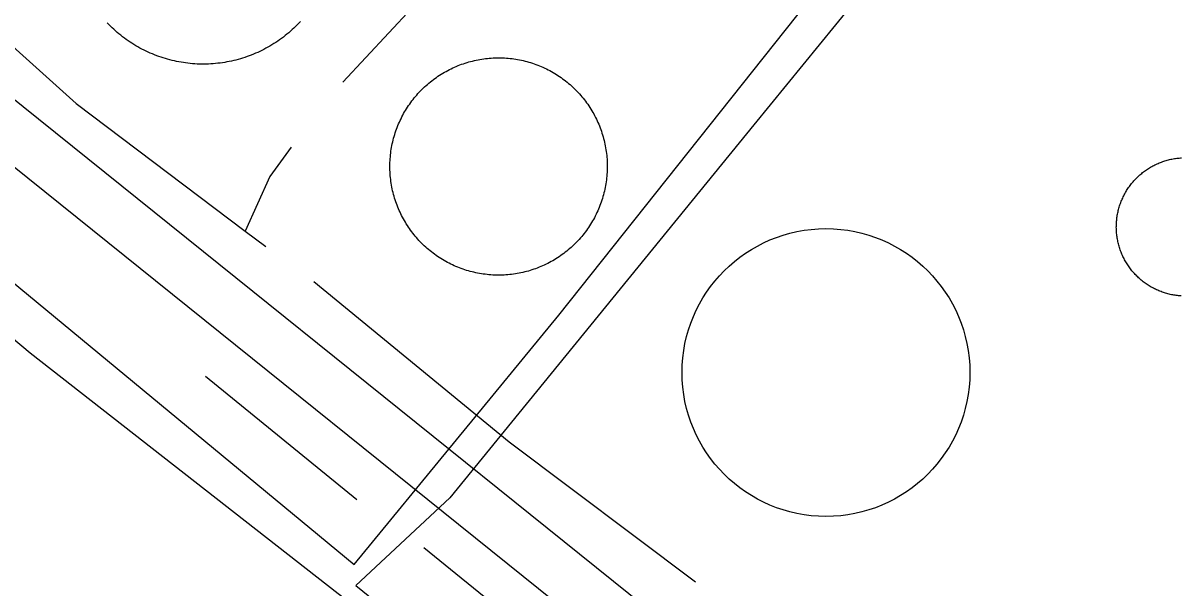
# Model space of a CAD drawing. Extents: x 3297753 to 3335611, y 652252 to 677623.
# Drawn here: x 3312663 to 3313323, y 659422 to 659744 of the extents above; entities that cross this region are included whole.
import ezdxf

# ---------------------------------------------------------------- set-up
doc = ezdxf.new("R2010")
doc.units = 0
for name, color, linetype in [('V-DOMW-TANK', 7, 'Continuous'), ('V-ROAD-CNTR', 7, 'Continuous'), ('V-TOPO-SHOR', 7, 'Continuous'), ('V-UTIL-LINE', 7, 'Continuous')]:
    doc.layers.add(name, color=color, linetype=linetype)

msp = doc.modelspace()

# ---------------------------------------------------------------- linework, layer by layer
at = {"layer": 'V-DOMW-TANK'}
for points in [[(3312821.05, 659745.22), (3312820.15, 659744.27), (3312819.23, 659743.32), (3312818.3, 659742.39), (3312817.36, 659741.48), (3312816.39, 659740.59), (3312815.42, 659739.71), (3312814.42, 659738.85), (3312813.41, 659738.01), (3312812.39, 659737.18), (3312811.35, 659736.38), (3312810.3, 659735.59), (3312809.24, 659734.82), (3312808.16, 659734.07), (3312807.07, 659733.33), (3312805.97, 659732.62), (3312804.85, 659731.93), (3312803.72, 659731.25), (3312802.58, 659730.6), (3312801.43, 659729.96), (3312800.27, 659729.35), (3312799.1, 659728.75), (3312797.92, 659728.18), (3312796.73, 659727.63), (3312795.52, 659727.09), (3312794.31, 659726.58), (3312793.09, 659726.09), (3312791.87, 659725.63), (3312790.63, 659725.18), (3312789.39, 659724.75), (3312788.14, 659724.35), (3312786.88, 659723.97), (3312785.62, 659723.61), (3312784.35, 659723.27), (3312783.07, 659722.96), (3312781.79, 659722.66), (3312780.5, 659722.4), (3312779.21, 659722.14), (3312777.92, 659721.92), (3312776.62, 659721.71), (3312775.32, 659721.54), (3312774.01, 659721.38), (3312772.71, 659721.24), (3312771.4, 659721.13), (3312770.09, 659721.04), (3312768.77, 659720.97), (3312767.46, 659720.93), (3312766.15, 659720.91), (3312764.83, 659720.91), (3312763.52, 659720.94), (3312762.21, 659720.99), (3312760.9, 659721.06), (3312759.58, 659721.15), (3312758.27, 659721.27), (3312756.97, 659721.41), (3312755.66, 659721.57), (3312754.36, 659721.76), (3312753.07, 659721.97), (3312751.77, 659722.2), (3312750.48, 659722.45), (3312749.2, 659722.73), (3312747.92, 659723.03), (3312746.65, 659723.35), (3312745.38, 659723.69), (3312744.11, 659724.05), (3312742.86, 659724.44), (3312741.61, 659724.85), (3312740.37, 659725.28), (3312739.13, 659725.73), (3312737.91, 659726.2), (3312736.69, 659726.7), (3312735.48, 659727.22), (3312734.28, 659727.75), (3312733.09, 659728.31), (3312731.91, 659728.89), (3312730.74, 659729.49), (3312729.58, 659730.1), (3312728.44, 659730.74), (3312727.3, 659731.4), (3312726.18, 659732.08), (3312725.06, 659732.78), (3312723.96, 659733.5), (3312722.87, 659734.24), (3312721.8, 659734.99), (3312720.73, 659735.77), (3312719.69, 659736.56), (3312718.66, 659737.37), (3312717.64, 659738.2), (3312716.63, 659739.05), (3312715.64, 659739.91), (3312714.67, 659740.79), (3312713.71, 659741.69), (3312712.76, 659742.6), (3312711.83, 659743.54), (3312710.93, 659744.48)], [(3312911.95, 659720.44), (3312912.96, 659720.82), (3312913.98, 659721.18), (3312915.01, 659721.52), (3312916.04, 659721.84), (3312917.08, 659722.15), (3312918.12, 659722.44), (3312919.17, 659722.7), (3312920.22, 659722.95), (3312921.27, 659723.19), (3312922.33, 659723.4), (3312923.4, 659723.59), (3312924.46, 659723.77), (3312925.54, 659723.93), (3312926.61, 659724.07), (3312927.68, 659724.19), (3312928.76, 659724.29), (3312929.84, 659724.37), (3312930.91, 659724.44), (3312932, 659724.48), (3312933.08, 659724.51), (3312934.16, 659724.52), (3312935.24, 659724.5), (3312936.32, 659724.47), (3312937.4, 659724.42), (3312938.48, 659724.36), (3312939.56, 659724.27), (3312940.63, 659724.16), (3312941.71, 659724.04), (3312942.78, 659723.9), (3312943.85, 659723.73), (3312944.91, 659723.55), (3312945.98, 659723.35), (3312947.03, 659723.14), (3312948.09, 659722.9), (3312949.14, 659722.65), (3312950.19, 659722.37), (3312951.23, 659722.08), (3312952.26, 659721.78), (3312953.29, 659721.45), (3312954.32, 659721.1), (3312955.34, 659720.74), (3312956.35, 659720.36), (3312957.35, 659719.96), (3312958.35, 659719.55), (3312959.34, 659719.11), (3312960.33, 659718.66), (3312961.3, 659718.2), (3312962.27, 659717.71), (3312963.23, 659717.21), (3312964.18, 659716.69), (3312965.12, 659716.16), (3312966.04, 659715.61), (3312966.97, 659715.04), (3312967.88, 659714.46), (3312968.78, 659713.86), (3312969.67, 659713.25), (3312970.55, 659712.62), (3312971.42, 659711.97), (3312972.27, 659711.31), (3312973.12, 659710.64), (3312973.95, 659709.95), (3312974.77, 659709.24), (3312975.58, 659708.53), (3312976.37, 659707.8), (3312977.16, 659707.05), (3312977.93, 659706.29), (3312978.68, 659705.52), (3312979.42, 659704.73), (3312980.15, 659703.94), (3312980.87, 659703.12), (3312981.57, 659702.3), (3312982.26, 659701.46), (3312982.93, 659700.62), (3312983.58, 659699.76), (3312984.23, 659698.89), (3312984.85, 659698.01), (3312985.46, 659697.11), (3312986.06, 659696.21), (3312986.64, 659695.3), (3312987.2, 659694.38), (3312987.75, 659693.44), (3312988.28, 659692.5), (3312988.79, 659691.55), (3312989.29, 659690.59), (3312989.77, 659689.62), (3312990.23, 659688.64), (3312990.68, 659687.66), (3312991.11, 659686.67), (3312991.52, 659685.67), (3312991.92, 659684.66), (3312992.29, 659683.65), (3312992.65, 659682.63), (3312992.99, 659681.6), (3312993.32, 659680.57), (3312993.62, 659679.53), (3312993.91, 659678.49), (3312994.18, 659677.44), (3312994.43, 659676.39), (3312994.66, 659675.34), (3312994.87, 659674.28)], [(3312880.89, 659630.76), (3312880.34, 659631.7), (3312879.81, 659632.64), (3312879.29, 659633.59), (3312878.79, 659634.55), (3312878.31, 659635.52), (3312877.85, 659636.49), (3312877.4, 659637.48), (3312876.98, 659638.47), (3312876.56, 659639.47), (3312876.17, 659640.47), (3312875.79, 659641.49), (3312875.43, 659642.51), (3312875.09, 659643.54), (3312874.77, 659644.57), (3312874.46, 659645.61), (3312874.18, 659646.65), (3312873.91, 659647.69), (3312873.66, 659648.75), (3312873.43, 659649.8), (3312873.21, 659650.86), (3312873.02, 659651.93), (3312872.84, 659652.99), (3312872.68, 659654.06), (3312872.54, 659655.13), (3312872.42, 659656.21), (3312872.32, 659657.29), (3312872.24, 659658.36), (3312872.18, 659659.44), (3312872.13, 659660.52), (3312872.1, 659661.6), (3312872.1, 659662.68), (3312872.11, 659663.77), (3312872.14, 659664.85), (3312872.19, 659665.93), (3312872.25, 659667.01), (3312872.34, 659668.08), (3312872.45, 659669.16), (3312872.57, 659670.23), (3312872.71, 659671.3), (3312872.88, 659672.37), (3312873.06, 659673.44), (3312873.26, 659674.5), (3312873.47, 659675.56), (3312873.71, 659676.62), (3312873.96, 659677.67), (3312874.23, 659678.71), (3312874.53, 659679.76), (3312874.83, 659680.79), (3312875.16, 659681.82), (3312875.51, 659682.85), (3312875.87, 659683.86), (3312876.25, 659684.88), (3312876.65, 659685.88), (3312877.06, 659686.88), (3312877.5, 659687.87), (3312877.95, 659688.85), (3312878.42, 659689.83), (3312878.9, 659690.79), (3312879.4, 659691.75), (3312879.92, 659692.7), (3312880.45, 659693.64), (3312881, 659694.57), (3312881.57, 659695.49), (3312882.15, 659696.4), (3312882.75, 659697.31), (3312883.37, 659698.19), (3312883.99, 659699.07), (3312884.64, 659699.94), (3312885.3, 659700.8), (3312885.97, 659701.64), (3312886.66, 659702.48), (3312887.37, 659703.3), (3312888.08, 659704.1), (3312888.81, 659704.9), (3312889.56, 659705.68), (3312890.32, 659706.45), (3312891.09, 659707.21), (3312891.88, 659707.95), (3312892.68, 659708.68), (3312893.49, 659709.4), (3312894.31, 659710.1), (3312895.15, 659710.78), (3312896, 659711.45), (3312896.85, 659712.11), (3312897.72, 659712.75), (3312898.6, 659713.38), (3312899.5, 659713.99), (3312900.4, 659714.58), (3312901.31, 659715.16), (3312902.23, 659715.73), (3312903.17, 659716.27), (3312904.11, 659716.8), (3312905.06, 659717.32), (3312906.02, 659717.82), (3312906.99, 659718.3), (3312907.97, 659718.76), (3312908.95, 659719.21), (3312909.94, 659719.64), (3312910.94, 659720.05), (3312911.95, 659720.44)], [(3312994.87, 659674.28), (3312995.07, 659673.21), (3312995.24, 659672.15), (3312995.4, 659671.08), (3312995.54, 659670.01), (3312995.66, 659668.93), (3312995.76, 659667.85), (3312995.85, 659666.78), (3312995.91, 659665.7), (3312995.96, 659664.62), (3312995.98, 659663.54), (3312995.99, 659662.46), (3312995.98, 659661.37), (3312995.95, 659660.29), (3312995.9, 659659.21), (3312995.83, 659658.13), (3312995.74, 659657.06), (3312995.64, 659655.98), (3312995.51, 659654.91), (3312995.37, 659653.83), (3312995.21, 659652.77), (3312995.03, 659651.7), (3312994.83, 659650.64), (3312994.61, 659649.58), (3312994.38, 659648.52), (3312994.12, 659647.47), (3312993.85, 659646.42), (3312993.56, 659645.38), (3312993.25, 659644.35), (3312992.92, 659643.32), (3312992.58, 659642.29), (3312992.21, 659641.27), (3312991.83, 659640.26), (3312991.43, 659639.26), (3312991.02, 659638.26), (3312990.59, 659637.27), (3312990.14, 659636.29), (3312989.67, 659635.31), (3312989.18, 659634.34), (3312988.68, 659633.39), (3312988.17, 659632.44), (3312987.63, 659631.5), (3312987.08, 659630.57), (3312986.51, 659629.65), (3312985.93, 659628.73), (3312985.33, 659627.83), (3312984.72, 659626.94), (3312984.09, 659626.07), (3312983.45, 659625.2), (3312982.79, 659624.34), (3312982.11, 659623.49), (3312981.42, 659622.66), (3312980.72, 659621.84), (3312980, 659621.04), (3312979.27, 659620.24), (3312978.52, 659619.45), (3312977.77, 659618.68), (3312976.99, 659617.93), (3312976.21, 659617.19), (3312975.41, 659616.46), (3312974.6, 659615.74), (3312973.77, 659615.04), (3312972.94, 659614.35), (3312972.09, 659613.68), (3312971.23, 659613.03), (3312970.36, 659612.38), (3312969.48, 659611.76), (3312968.59, 659611.15), (3312967.69, 659610.55), (3312966.77, 659609.97), (3312965.85, 659609.41), (3312964.92, 659608.86), (3312963.97, 659608.33), (3312963.02, 659607.82), (3312962.06, 659607.32), (3312961.09, 659606.84), (3312960.12, 659606.38), (3312959.13, 659605.93), (3312958.14, 659605.5), (3312957.14, 659605.09), (3312956.13, 659604.7), (3312955.12, 659604.32), (3312954.1, 659603.96), (3312953.08, 659603.62), (3312952.04, 659603.3), (3312951.01, 659602.99), (3312949.96, 659602.7), (3312948.92, 659602.44), (3312947.87, 659602.18), (3312946.81, 659601.95), (3312945.75, 659601.74), (3312944.69, 659601.54), (3312943.62, 659601.37), (3312942.55, 659601.21), (3312941.48, 659601.07), (3312940.4, 659600.95), (3312939.33, 659600.85), (3312938.25, 659600.77), (3312937.17, 659600.7), (3312936.09, 659600.66), (3312935.01, 659600.63)], [(3313286.44, 659623.8), (3313286.37, 659624.48), (3313286.31, 659625.17), (3313286.27, 659625.86), (3313286.23, 659626.55), (3313286.21, 659627.23), (3313286.2, 659627.92), (3313286.21, 659628.61), (3313286.22, 659629.3), (3313286.25, 659629.99), (3313286.29, 659630.68), (3313286.34, 659631.36), (3313286.4, 659632.05), (3313286.48, 659632.73), (3313286.56, 659633.41), (3313286.66, 659634.09), (3313286.77, 659634.78), (3313286.89, 659635.45), (3313287.03, 659636.13), (3313287.17, 659636.8), (3313287.33, 659637.47), (3313287.5, 659638.14), (3313287.68, 659638.8), (3313287.87, 659639.46), (3313288.07, 659640.12), (3313288.29, 659640.78), (3313288.52, 659641.43), (3313288.75, 659642.07), (3313289, 659642.71), (3313289.26, 659643.35), (3313289.54, 659643.98), (3313289.82, 659644.61), (3313290.11, 659645.23), (3313290.41, 659645.85), (3313290.73, 659646.46), (3313291.05, 659647.07), (3313291.39, 659647.67), (3313291.74, 659648.27), (3313292.09, 659648.86), (3313292.46, 659649.44), (3313292.84, 659650.01), (3313293.23, 659650.58), (3313293.62, 659651.15), (3313294.03, 659651.7), (3313294.44, 659652.25), (3313294.87, 659652.79), (3313295.31, 659653.33), (3313295.75, 659653.85), (3313296.2, 659654.37), (3313296.66, 659654.88), (3313297.14, 659655.38), (3313297.62, 659655.87), (3313298.1, 659656.36), (3313298.6, 659656.84), (3313299.11, 659657.3), (3313299.62, 659657.76), (3313300.14, 659658.21), (3313300.67, 659658.65), (3313301.21, 659659.08), (3313301.75, 659659.51), (3313302.3, 659659.92), (3313302.86, 659660.32), (3313303.43, 659660.71), (3313304, 659661.1), (3313304.58, 659661.47), (3313305.17, 659661.83), (3313305.75, 659662.18), (3313306.35, 659662.53), (3313306.96, 659662.86), (3313307.56, 659663.18), (3313308.18, 659663.49), (3313308.8, 659663.79), (3313309.43, 659664.08), (3313310.06, 659664.35), (3313310.69, 659664.62), (3313311.33, 659664.88), (3313311.97, 659665.12), (3313312.62, 659665.36), (3313313.27, 659665.58), (3313313.93, 659665.79), (3313314.59, 659665.99), (3313315.25, 659666.17), (3313315.92, 659666.35), (3313316.59, 659666.51), (3313317.25, 659666.67), (3313317.93, 659666.81), (3313318.61, 659666.94), (3313319.28, 659667.05), (3313319.96, 659667.16), (3313320.65, 659667.25), (3313321.33, 659667.33), (3313322.02, 659667.4), (3313322.7, 659667.46), (3313323.39, 659667.5)], [(3312935.01, 659600.63), (3312933.93, 659600.62), (3312932.85, 659600.63), (3312931.77, 659600.66), (3312930.69, 659600.71), (3312929.61, 659600.78), (3312928.53, 659600.87), (3312927.45, 659600.97), (3312926.38, 659601.1), (3312925.31, 659601.24), (3312924.24, 659601.4), (3312923.17, 659601.58), (3312922.11, 659601.78), (3312921.05, 659602), (3312920, 659602.24), (3312918.95, 659602.49), (3312917.9, 659602.76), (3312916.86, 659603.05), (3312915.82, 659603.36), (3312914.79, 659603.69), (3312913.77, 659604.04), (3312912.75, 659604.4), (3312911.73, 659604.78), (3312910.73, 659605.18), (3312909.73, 659605.59), (3312908.74, 659606.03), (3312907.76, 659606.48), (3312906.78, 659606.94), (3312905.82, 659607.43), (3312904.86, 659607.93), (3312903.91, 659608.44), (3312902.97, 659608.98), (3312902.04, 659609.53), (3312901.12, 659610.1), (3312900.21, 659610.68), (3312899.31, 659611.28), (3312898.42, 659611.89), (3312897.54, 659612.52), (3312896.67, 659613.17), (3312895.81, 659613.83), (3312894.97, 659614.5), (3312894.14, 659615.19), (3312893.31, 659615.89), (3312892.5, 659616.61), (3312891.71, 659617.34), (3312890.93, 659618.09), (3312890.16, 659618.85), (3312889.4, 659619.62), (3312888.66, 659620.41), (3312887.93, 659621.2), (3312887.21, 659622.02), (3312886.52, 659622.84), (3312885.83, 659623.68), (3312885.16, 659624.52), (3312884.5, 659625.38), (3312883.86, 659626.25), (3312883.23, 659627.13), (3312882.62, 659628.03), (3312882.03, 659628.93), (3312881.45, 659629.84), (3312880.89, 659630.76)], [(3313323.1, 659588.76), (3313322.41, 659588.81), (3313321.73, 659588.87), (3313321.04, 659588.95), (3313320.36, 659589.03), (3313319.68, 659589.13), (3313319, 659589.24), (3313318.32, 659589.36), (3313317.65, 659589.5), (3313316.97, 659589.64), (3313316.3, 659589.8), (3313315.64, 659589.97), (3313314.97, 659590.15), (3313314.31, 659590.34), (3313313.65, 659590.54), (3313313, 659590.76), (3313312.35, 659590.98), (3313311.7, 659591.22), (3313311.06, 659591.47), (3313310.42, 659591.73), (3313309.79, 659592.01), (3313309.16, 659592.29), (3313308.54, 659592.58), (3313307.92, 659592.88), (3313307.31, 659593.2), (3313306.7, 659593.52), (3313306.1, 659593.86), (3313305.51, 659594.21), (3313304.92, 659594.56), (3313304.33, 659594.93), (3313303.76, 659595.31), (3313303.19, 659595.7), (3313302.63, 659596.09), (3313302.07, 659596.5), (3313301.52, 659596.91), (3313300.98, 659597.34), (3313300.45, 659597.78), (3313299.92, 659598.22), (3313299.41, 659598.67), (3313298.9, 659599.14), (3313298.4, 659599.61), (3313297.9, 659600.09), (3313297.42, 659600.58), (3313296.94, 659601.07), (3313296.47, 659601.58), (3313296.01, 659602.09), (3313295.56, 659602.61), (3313295.12, 659603.14), (3313294.69, 659603.68), (3313294.27, 659604.22), (3313293.86, 659604.77), (3313293.45, 659605.33), (3313293.06, 659605.9), (3313292.68, 659606.47), (3313292.31, 659607.05), (3313291.94, 659607.64), (3313291.59, 659608.22), (3313291.25, 659608.82), (3313290.92, 659609.43), (3313290.6, 659610.04), (3313290.28, 659610.65), (3313289.98, 659611.27), (3313289.7, 659611.9), (3313289.42, 659612.53), (3313289.15, 659613.16), (3313288.9, 659613.8), (3313288.65, 659614.45), (3313288.42, 659615.09), (3313288.2, 659615.74), (3313287.99, 659616.4), (3313287.79, 659617.06), (3313287.6, 659617.72), (3313287.43, 659618.39), (3313287.26, 659619.06), (3313287.11, 659619.72), (3313286.97, 659620.4), (3313286.84, 659621.08), (3313286.72, 659621.75), (3313286.61, 659622.43), (3313286.52, 659623.12), (3313286.44, 659623.8)]]:
    msp.add_lwpolyline(points, dxfattribs=at)
msp.add_circle((3313120.67, 659545.11), 82.03, dxfattribs=at)
at = {"layer": 'V-ROAD-CNTR'}
for points in [[(3312450.06, 659868.08), (3312475.63, 659847.54), (3313270.05, 659208.68), (3313288.62, 659190.94), (3313299.47, 659173.05)], [(3312431.25, 659844.71), (3312456.84, 659824.16), (3313220.75, 659209.83)]]:
    msp.add_lwpolyline(points, dxfattribs=at)
at = {"layer": 'V-TOPO-SHOR'}
for p, q in [((3312766.95, 659543.06), (3312853.21, 659472.82)), ((3312891.39, 659445.29), (3313004.32, 659353.98))]:
    msp.add_line(p, q, dxfattribs=at)
for points in [[(3312680.17, 659842.68), (3312631.49, 659779.7), (3312623.62, 659765.5), (3312628.41, 659756.59), (3312693.18, 659698.53), (3312789.66, 659625.67), (3312801.3, 659616.88)], [(3312941.36, 659842.94), (3312941.81, 659827.86), (3312939.87, 659817.24), (3312923.93, 659795.25), (3312845.34, 659710.62)], [(3312815.89, 659673.51), (3312803.55, 659656.91), (3312789.66, 659625.67)], [(3312828.69, 659596.94), (3312940.12, 659505.58), (3313046.3, 659425.75)]]:
    msp.add_lwpolyline(points, dxfattribs=at)
at = {"layer": 'V-UTIL-LINE'}
for points in [[(3312421.21, 659793.69), (3312605.44, 659639.17), (3312851.63, 659435.77), (3312968.38, 659577.87), (3313214.75, 659887.82)], [(3313182.04, 659812.01), (3313079.61, 659686.41), (3312906.22, 659473.76), (3312852.67, 659423.67), (3312976.91, 659323.04), (3312973.75, 659318.83), (3312842.59, 659419), (3312667.07, 659556.15), (3312471.06, 659720.36), (3312443.13, 659743.34), (3312364.57, 659804.69)]]:
    msp.add_lwpolyline(points, dxfattribs=at)

doc.saveas('drawing.dxf')
